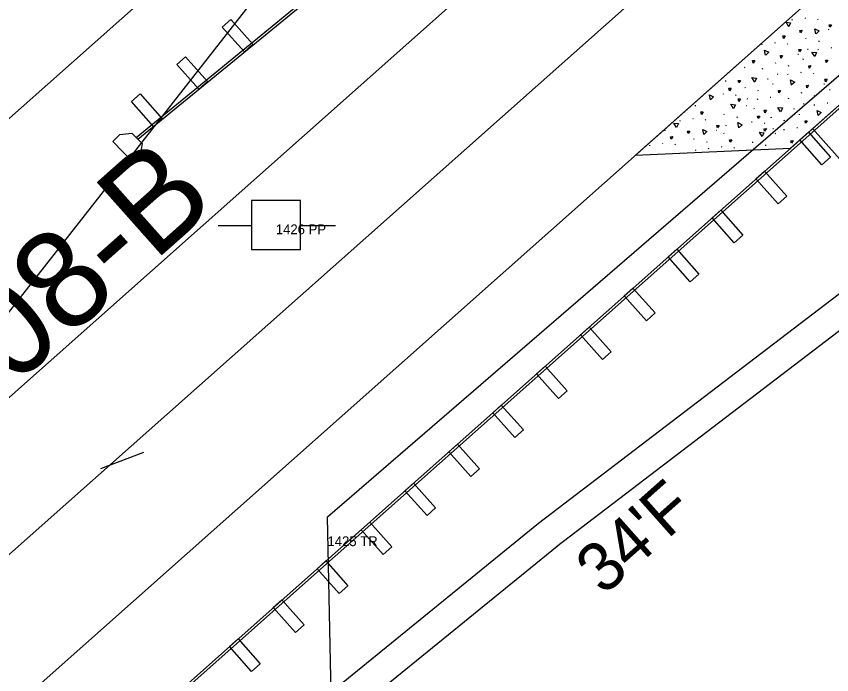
# Model space of a CAD drawing. Extents: x 49683 to 58852, y 49525 to 54803.
# Drawn here: x 55191.7 to 55275.1, y 52962.9 to 53030.3 of the extents above; entities that cross this region are included whole.
import ezdxf

# ---------------------------------------------------------------- set-up
doc = ezdxf.new("R2010")
doc.units = 0
for name, color, linetype in [('Level 11', 7, 'Continuous'), ('Level 13', 7, 'Continuous'), ('Level 15', 7, 'Continuous'), ('Level 18', 7, 'Continuous'), ('Level 19', 7, 'Continuous'), ('Level 20', 7, 'Continuous'), ('Level 25', 7, 'Continuous'), ('Level 27', 7, 'Continuous'), ('Level 3', 7, 'Continuous'), ('Level 34', 7, 'Continuous'), ('Level 48', 7, 'Continuous'), ('Level 59', 7, 'Continuous'), ('Level 61', 7, 'Continuous'), ('Level 8', 7, 'Continuous'), ('Level 9', 7, 'Continuous')]:
    doc.layers.add(name, color=color, linetype=linetype)

# ---------------------------------------------------------------- blocks, each defined once
blk = doc.blocks.new('PP')
at = {"layer": 'Level 9'}
for p, q in [((2.526, 2.452), (-2.474, 2.452)), ((-2.474, 2.452), (-2.474, -2.548)), ((2.526, -2.548), (2.526, 2.452)), ((-5.905, -0.111), (-2.436, -0.111)), ((2.454, -0.111), (6.095, -0.111)), ((-2.474, -2.548), (2.526, -2.548))]:
    blk.add_line(p, q, dxfattribs=at)

msp = doc.modelspace()

# ---------------------------------------------------------------- linework, layer by layer
at = {"layer": 'Level 11'}
for p, q in [((55223.521, 52979.087), (55416.975, 53146.156)), ((55224.115, 52950.935), (55223.521, 52979.087))]:
    msp.add_line(p, q, dxfattribs=at)
at = {"layer": 'Level 13'}
msp.add_line((55279.532, 53069.998), (53969.027, 51905.114), dxfattribs=at)
at = {"layer": 'Level 15'}
for p, q in [((55255.003, 53016.086), (55278.865, 53037.296)), ((55270.857, 53016.799), (55282.788, 53027.404)), ((55273.099, 53018.792), (55283.337, 53007.275)), ((55255.003, 53016.086), (55270.857, 53016.799))]:
    msp.add_line(p, q, dxfattribs=at)
at = {"layer": 'Level 18'}
for p, q in [((55245.099, 52978.424), (55284.924, 53008.881)), ((55246.922, 52976.041), (55286.747, 53006.498)), ((55206.261, 52946.857), (55245.099, 52978.424)), ((55208.153, 52944.529), (55246.991, 52976.096))]:
    msp.add_line(p, q, dxfattribs=at)
at = {"layer": 'Level 19'}
msp.add_line((54181.768, 52078.16), (56150.851, 53828.445), dxfattribs=at)
at = {"layer": 'Level 20'}
for p, q in [((54173.795, 52087.129), (55269.449, 53061.037)), ((54189.74, 52069.191), (55278.865, 53037.296))]:
    msp.add_line(p, q, dxfattribs=at)
at = {"layer": 'Level 27'}
for p, q in [((55203.976, 53017.891), (55223.325, 53033.752)), ((55204.134, 53017.697), (55223.484, 53033.559)), ((55212.764, 53029.164), (55213.648, 53029.95)), ((55215.023, 53026.623), (55212.764, 53029.164)), ((55213.648, 53029.95), (55215.906, 53027.408)), ((54196.384, 52061.717), (55282.788, 53027.404)), ((54196.55, 52061.53), (55282.954, 53027.217)), ((55215.906, 53027.408), (55215.023, 53026.623)), ((55208.12, 53025.358), (55209.004, 53026.143)), ((55209.004, 53026.143), (55211.262, 53023.601)), ((55210.379, 53022.816), (55208.12, 53025.358)), ((55211.262, 53023.601), (55210.379, 53022.816)), ((55203.476, 53021.551), (55204.36, 53022.336)), ((55204.36, 53022.336), (55206.618, 53019.794)), ((55205.735, 53019.009), (55203.476, 53021.551)), ((55206.618, 53019.794), (55205.735, 53019.009)), ((55271.794, 53017.631), (55272.678, 53018.416)), ((55272.678, 53018.416), (55274.936, 53015.875)), ((55203.976, 53017.891), (55204.134, 53017.697)), ((55274.053, 53015.09), (55271.794, 53017.631)), ((55274.936, 53015.875), (55274.053, 53015.09)), ((55267.31, 53013.645), (55268.193, 53014.43)), ((55268.193, 53014.43), (55270.452, 53011.889)), ((55269.568, 53011.104), (55267.31, 53013.645)), ((55270.452, 53011.889), (55269.568, 53011.104)), ((55262.825, 53009.659), (55263.709, 53010.444)), ((55263.709, 53010.444), (55265.967, 53007.903)), ((55265.084, 53007.117), (55262.825, 53009.659)), ((55265.967, 53007.903), (55265.084, 53007.117)), ((55258.341, 53005.673), (55259.224, 53006.458)), ((55259.224, 53006.458), (55261.483, 53003.916)), ((55260.599, 53003.131), (55258.341, 53005.673)), ((55261.483, 53003.916), (55260.599, 53003.131)), ((55253.856, 53001.687), (55254.74, 53002.472)), ((55256.115, 52999.145), (55253.856, 53001.687)), ((55254.74, 53002.472), (55256.998, 52999.93)), ((55256.998, 52999.93), (55256.115, 52999.145)), ((55249.372, 52997.7), (55250.255, 52998.486)), ((55250.255, 52998.486), (55252.514, 52995.944)), ((55251.63, 52995.159), (55249.372, 52997.7)), ((55252.514, 52995.944), (55251.63, 52995.159)), ((55244.887, 52993.714), (55245.771, 52994.499)), ((55245.771, 52994.499), (55248.029, 52991.958)), ((55247.146, 52991.173), (55244.887, 52993.714)), ((55248.029, 52991.958), (55247.146, 52991.173)), ((55240.403, 52989.728), (55241.286, 52990.513)), ((55241.286, 52990.513), (55243.545, 52987.972)), ((55242.661, 52987.187), (55240.403, 52989.728)), ((55243.545, 52987.972), (55242.661, 52987.187)), ((55235.918, 52985.742), (55236.802, 52986.527)), ((55236.802, 52986.527), (55239.06, 52983.986)), ((55238.177, 52983.2), (55235.918, 52985.742)), ((55239.06, 52983.986), (55238.177, 52983.2)), ((55231.434, 52981.756), (55232.318, 52982.541)), ((55232.318, 52982.541), (55234.576, 52979.999)), ((55233.692, 52979.214), (55231.434, 52981.756)), ((55234.576, 52979.999), (55233.692, 52979.214)), ((55226.949, 52977.77), (55227.833, 52978.555)), ((55227.833, 52978.555), (55230.091, 52976.013)), ((55229.208, 52975.228), (55226.949, 52977.77)), ((55230.091, 52976.013), (55229.208, 52975.228)), ((55222.465, 52973.783), (55223.349, 52974.569)), ((55223.349, 52974.569), (55225.607, 52972.027)), ((55224.723, 52971.242), (55222.465, 52973.783)), ((55225.607, 52972.027), (55224.723, 52971.242)), ((55217.983, 52969.795), (55218.866, 52970.58)), ((55218.866, 52970.58), (55221.125, 52968.038)), ((55220.241, 52967.253), (55217.983, 52969.795)), ((55221.125, 52968.038), (55220.241, 52967.253)), ((55213.496, 52965.811), (55214.38, 52966.596)), ((55214.38, 52966.596), (55216.638, 52964.055)), ((55215.755, 52963.27), (55213.496, 52965.811)), ((55216.638, 52964.055), (55215.755, 52963.27))]:
    msp.add_line(p, q, dxfattribs=at)
msp.add_lwpolyline([(55202.293, 53018.174), (55203.532, 53018.332), (55204.577, 53017.256), (55204.382, 53016.021), (55203.664, 53015.325), (55201.575, 53017.477)], close=True, dxfattribs=at)
at = {"layer": 'Level 3'}
msp.add_line((55065.24, 52908.355), (55241.707, 53064.82), dxfattribs=at)
at = {"layer": 'Level 34'}
msp.add_line((55200.354, 52984.04), (55204.757, 52985.692), dxfattribs=at)
at = {"layer": 'Level 8'}
for p, q in [((55179.239, 52985.046), (55241.707, 53064.82)), ((55272.306, 53030.115), (55272.37, 53030.095)), ((55273.592, 53030.018), (55273.651, 53029.959)), ((55271.036, 53029.843), (55271.012, 53029.931)), ((55274.689, 53028.943), (55274.752, 53028.923)), ((55269.205, 53027.588), (55269.269, 53027.568)), ((55272.448, 53027.964), (55272.425, 53028.052)), ((55273.779, 53027.664), (55273.755, 53027.752)), ((55267.935, 53027.316), (55267.911, 53027.404)), ((55270.491, 53027.491), (55270.551, 53027.432)), ((55272.573, 53026.915), (55272.637, 53026.895)), ((55273.69, 53026.797), (55273.667, 53026.885)), ((55274.961, 53027.069), (55275.024, 53027.049)), ((55271.588, 53026.415), (55271.652, 53026.396)), ((55272.023, 53026.091), (55272.023, 53026.091)), ((55272.155, 53025.82), (55272.131, 53025.908)), ((55272.152, 53026.196), (55272.152, 53026.196)), ((55266.105, 53025.061), (55266.169, 53025.041)), ((55269.348, 53025.437), (55269.324, 53025.525)), ((55270.678, 53025.137), (55270.654, 53025.225)), ((55268.019, 53024.842), (55267.994, 53024.93)), ((55269.473, 53024.388), (55269.537, 53024.368)), ((55270.59, 53024.27), (55270.566, 53024.358)), ((55271.86, 53024.542), (55271.924, 53024.522)), ((55273.146, 53024.445), (55273.205, 53024.386)), ((55264.241, 53023.616), (55264.217, 53023.704)), ((55268.488, 53023.888), (55268.551, 53023.869)), ((55268.923, 53023.564), (55268.923, 53023.564)), ((55269.054, 53023.293), (55269.03, 53023.381)), ((55269.052, 53023.669), (55269.052, 53023.669)), ((55274.243, 53023.369), (55274.306, 53023.35)), ((55266.247, 53022.909), (55266.223, 53022.997)), ((55267.578, 53022.609), (55267.554, 53022.697)), ((55274.678, 53023.045), (55274.678, 53023.045)), ((55274.807, 53023.15), (55274.807, 53023.15)), ((55274.874, 53022.709), (55274.85, 53022.797)), ((55263.946, 53022.337), (55264.01, 53022.318)), ((55265.232, 53022.24), (55265.292, 53022.182)), ((55266.372, 53021.861), (55266.436, 53021.841)), ((55267.489, 53021.743), (55267.465, 53021.831)), ((55268.76, 53022.015), (55268.823, 53021.995)), ((55270.673, 53021.796), (55270.649, 53021.884)), ((55272.003, 53022.39), (55271.979, 53022.478)), ((55273.333, 53022.091), (55273.309, 53022.178)), ((55261.14, 53021.088), (55261.116, 53021.176)), ((55265.822, 53021.037), (55265.822, 53021.037)), ((55266.329, 53021.165), (55266.393, 53021.145)), ((55267.154, 53020.764), (55267.131, 53020.852)), ((55271.142, 53020.842), (55271.206, 53020.823)), ((55272.128, 53021.342), (55272.191, 53021.322)), ((55273.309, 53021.159), (55273.285, 53021.247)), ((55274.579, 53021.431), (55274.643, 53021.411)), ((55264.089, 53020.186), (55264.065, 53020.274)), ((55271.577, 53020.518), (55271.577, 53020.518)), ((55271.706, 53020.623), (55271.706, 53020.623)), ((55271.774, 53020.182), (55271.75, 53020.27)), ((55259.575, 53019.538), (55259.552, 53019.626)), ((55260.846, 53019.81), (55260.909, 53019.791)), ((55262.131, 53019.713), (55262.191, 53019.654)), ((55265.419, 53019.886), (55265.395, 53019.974)), ((55266.86, 53019.486), (55266.924, 53019.466)), ((55268.145, 53019.389), (55268.205, 53019.33)), ((55268.902, 53019.863), (55268.878, 53019.951)), ((55270.232, 53019.563), (55270.209, 53019.651)), ((55258.04, 53018.561), (55258.016, 53018.649)), ((55263.228, 53018.638), (55263.292, 53018.618)), ((55263.793, 53018.419), (55263.793, 53018.419)), ((55264.054, 53018.237), (55264.03, 53018.325)), ((55264.214, 53019.137), (55264.277, 53019.118)), ((55269.027, 53018.814), (55269.091, 53018.795)), ((55270.209, 53018.632), (55270.185, 53018.72)), ((55271.479, 53018.904), (55271.543, 53018.884)), ((55260.988, 53017.659), (55260.964, 53017.747)), ((55263.663, 53018.313), (55263.663, 53018.313)), ((55268.477, 53017.991), (55268.477, 53017.991)), ((55269.242, 53018.313), (55269.306, 53018.294)), ((55256.475, 53017.011), (55256.451, 53017.099)), ((55257.745, 53017.283), (55257.809, 53017.263)), ((55259.031, 53017.186), (55259.09, 53017.127)), ((55262.318, 53017.359), (55262.295, 53017.447)), ((55262.489, 53016.687), (55262.465, 53016.775)), ((55263.759, 53016.958), (55263.823, 53016.939)), ((55265.045, 53016.861), (55265.105, 53016.803)), ((55267.002, 53017.334), (55266.978, 53017.422)), ((55268.333, 53017.034), (55268.309, 53017.122)), ((55261.113, 53016.61), (55261.177, 53016.59))]:
    msp.add_line(p, q, dxfattribs=at)
for points in [[(55270.661, 53029.205), (55270.384, 53029.661), (55270.857, 53029.605), (55270.666, 53029.213)], [(55274.848, 53029.155), (55274.787, 53029.405), (55275.019, 53029.414), (55274.848, 53029.155)], [(55271.848, 53028.578), (55271.787, 53028.828), (55272.019, 53028.837), (55271.848, 53028.578)], [(55273.444, 53028.481), (55273.34, 53029.005), (55273.765, 53028.791), (55273.452, 53028.487)], [(55270.11, 53028.015), (55270.05, 53028.264), (55270.281, 53028.274), (55270.11, 53028.015)], [(55268.298, 53026.289), (55268.194, 53026.812), (55268.619, 53026.598), (55268.305, 53026.295)], [(55271.747, 53026.628), (55271.687, 53026.878), (55271.918, 53026.887), (55271.747, 53026.628)], [(55269.867, 53026.006), (55269.807, 53026.255), (55270.038, 53026.265), (55269.867, 53026.006)], [(55273.316, 53026.159), (55273.039, 53026.615), (55273.512, 53026.559), (55273.321, 53026.167)], [(55267.01, 53025.488), (55266.95, 53025.737), (55267.181, 53025.747), (55267.01, 53025.488)], [(55272.765, 53024.969), (55272.705, 53025.218), (55272.936, 53025.228), (55272.765, 53024.969)], [(55274.502, 53025.532), (55274.442, 53025.781), (55274.673, 53025.791), (55274.502, 53025.532)], [(55265.565, 53023.457), (55265.505, 53023.706), (55265.736, 53023.716), (55265.565, 53023.457)], [(55267.18, 53023.546), (55266.903, 53024.002), (55267.376, 53023.946), (55267.185, 53023.554)], [(55270.953, 53023.243), (55270.848, 53023.766), (55271.274, 53023.552), (55270.96, 53023.249)], [(55274.402, 53023.582), (55274.342, 53023.831), (55274.573, 53023.841), (55274.402, 53023.582)], [(55264.615, 53022.663), (55264.555, 53022.913), (55264.786, 53022.922), (55264.615, 53022.663)], [(55269.664, 53022.442), (55269.604, 53022.691), (55269.835, 53022.7), (55269.664, 53022.442)], [(55272.522, 53022.96), (55272.462, 53023.209), (55272.693, 53023.219), (55272.522, 53022.96)], [(55262.658, 53021.729), (55262.554, 53022.252), (55262.979, 53022.038), (55262.665, 53021.735)], [(55265.546, 53021.574), (55265.486, 53021.823), (55265.717, 53021.833), (55265.546, 53021.574)], [(55265.021, 53020.823), (55264.744, 53021.279), (55265.217, 53021.223), (55265.026, 53020.831)], [(55269.835, 53020.5), (55269.558, 53020.956), (55270.031, 53020.9), (55269.84, 53020.508)], [(55261.75, 53020.237), (55261.69, 53020.487), (55261.921, 53020.496), (55261.75, 53020.237)], [(55267.529, 53019.812), (55267.469, 53020.061), (55267.7, 53020.07), (55267.529, 53019.812)], [(55268.219, 53020.411), (55268.159, 53020.66), (55268.39, 53020.67), (55268.219, 53020.411)], [(55273.672, 53020.132), (55273.568, 53020.655), (55273.993, 53020.441), (55273.679, 53020.138)], [(55259.201, 53018.9), (55258.924, 53019.356), (55259.397, 53019.3), (55259.206, 53018.908)], [(55265.572, 53018.877), (55265.467, 53019.401), (55265.892, 53019.186), (55265.579, 53018.883)], [(55272.384, 53019.331), (55272.324, 53019.58), (55272.555, 53019.59), (55272.384, 53019.331)], [(55260.387, 53018.273), (55260.327, 53018.523), (55260.558, 53018.532), (55260.387, 53018.273)], [(55261.984, 53018.177), (55261.88, 53018.7), (55262.305, 53018.486), (55261.991, 53018.182)], [(55263.387, 53018.85), (55263.327, 53019.1), (55263.558, 53019.109), (55263.387, 53018.85)], [(55267.935, 53017.971), (55267.658, 53018.427), (55268.131, 53018.371), (55267.94, 53017.979)], [(55268.201, 53018.528), (55268.141, 53018.777), (55268.372, 53018.786), (55268.201, 53018.528)], [(55258.65, 53017.71), (55258.59, 53017.96), (55258.821, 53017.969), (55258.65, 53017.71)], [(55264.664, 53017.386), (55264.604, 53017.635), (55264.835, 53017.644), (55264.664, 53017.386)], [(55270.939, 53017.3), (55270.879, 53017.549), (55271.11, 53017.559), (55270.939, 53017.3)]]:
    msp.add_lwpolyline(points, dxfattribs=at)

# ---------------------------------------------------------------- block references
at = {"layer": 'Level 9'}
msp.add_blockref('PP', (55218.243, 53008.988), dxfattribs=at)

# ---------------------------------------------------------------- texts
at = {"layer": 'Level 25'}
msp.add_text("33' R/W FILE # 408-B", height=10, rotation=41.63333, dxfattribs=at).set_placement((55115.529, 52924.888))
at = {"layer": 'Level 48'}
msp.add_text("34'F", height=5, rotation=41.63336, dxfattribs=at).set_placement((55251.743, 52970.95))
at = {"layer": 'Level 59'}
msp.add_text('1426 PP', height=1, dxfattribs=at).set_placement((55218.243, 53007.988))
at = {"layer": 'Level 61'}
msp.add_text('1425 TR', height=1, dxfattribs=at).set_placement((55223.521, 52976.087))

doc.saveas('drawing.dxf')
